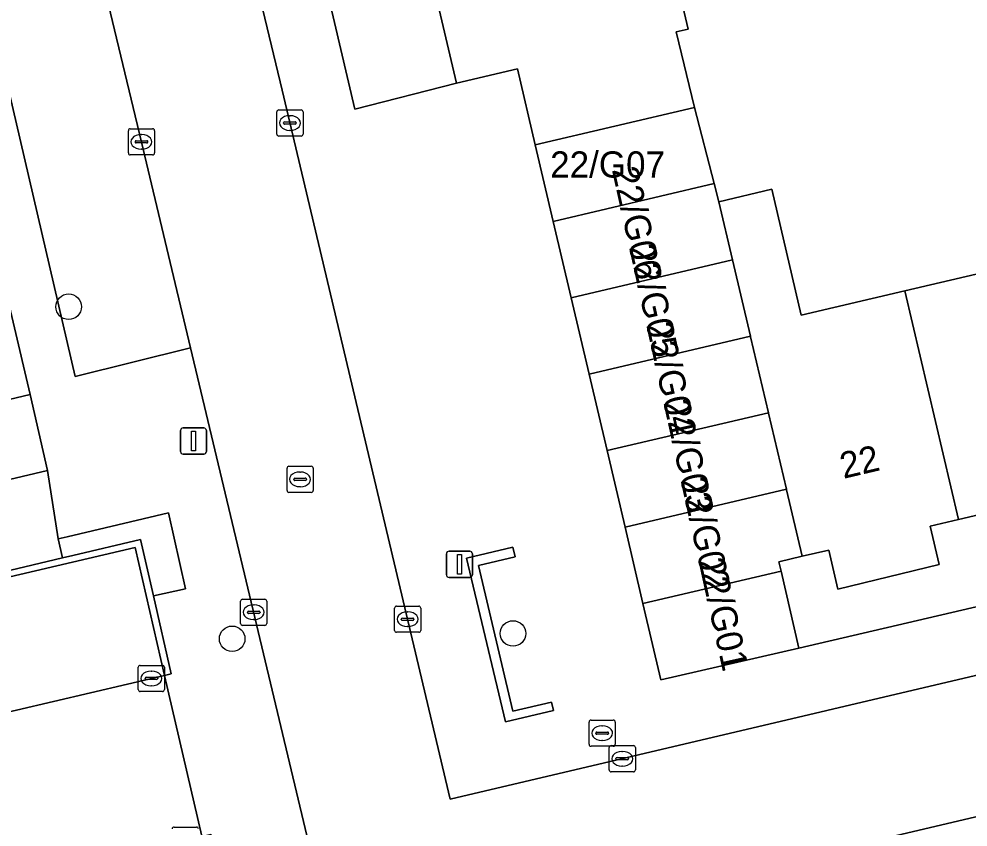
# Model space of a CAD drawing. Extents: x 158031 to 159244, y 380104 to 381214.
# Drawn here: x 158882.05 to 158918.3, y 380647.49 to 380678.38 of the extents above; entities that cross this region are included whole.
import ezdxf

# ---------------------------------------------------------------- set-up
doc = ezdxf.new("R2010")
doc.units = 0
for name, color, linetype in [('IMGEO_Boom', 7, 'Continuous'), ('IMGEO_Brandkraan', 7, 'Continuous'), ('IMGEO_Erf', 7, 'Continuous'), ('IMGEO_Groenvoorziening', 7, 'Continuous'), ('IMGEO_Kolk', 7, 'Continuous'), ('IMGEO_Lichtmast', 7, 'Continuous'), ('IMGEO_Muur', 7, 'Continuous'), ('IMGEO_Pand', 7, 'Continuous'), ('IMGEO_Pand_nummerreeks', 7, 'Continuous'), ('IMGEO_Parkeervlak_open', 7, 'Continuous'), ('IMGEO_Rijbaan_lokaal_open', 7, 'Continuous'), ('IMGEO_Rioolput', 7, 'Continuous'), ('IMGEO_Voetpad_open', 7, 'Continuous')]:
    doc.layers.add(name, color=color, linetype=linetype)

msp = doc.modelspace()

# ---------------------------------------------------------------- linework, layer by layer
at = {"layer": 'IMGEO_Boom'}
for centre in [(158883.945, 380667.383), (158890.192, 380654.69), (158900.92, 380654.894)]:
    msp.add_circle(centre, 0.489, dxfattribs=at)
at = {"layer": 'IMGEO_Brandkraan'}
for p, q in [((158903.9, 380651.582), (158904.752, 380651.582)), ((158903.825, 380650.656), (158903.825, 380651.508)), ((158904.313, 380651.362), (158904.338, 380651.362)), ((158904.826, 380651.508), (158904.826, 380650.656)), ((158904.084, 380651.076), (158904.084, 380651.088)), ((158904.522, 380651.039), (158904.124, 380651.039)), ((158904.127, 380651.125), (158904.525, 380651.125)), ((158904.336, 380650.802), (158904.311, 380650.802)), ((158904.568, 380651.088), (158904.568, 380651.076)), ((158904.752, 380650.582), (158903.9, 380650.582))]:
    msp.add_line(p, q, dxfattribs=at)
for points in [[(158903.9, 380651.582), (158904.752, 380651.582)], [(158903.825, 380650.656), (158903.825, 380651.508)], [(158904.826, 380651.508), (158904.826, 380650.656)], [(158904.752, 380650.582), (158903.9, 380650.582)]]:
    msp.add_lwpolyline(points, dxfattribs=at)
for centre, radius, start, end in [((158903.902, 380651.506), 0.0765, 91.552, 178.448), ((158903.902, 380651.506), 0.0765, 91.552, 178.448), ((158904.75, 380651.506), 0.0765, 1.552, 88.448), ((158904.75, 380651.506), 0.0765, 1.552, 88.448), ((158904.124, 380651.085), 0.0403, 85.8775, 175.7526), ((158904.121, 380651.075), 0.0366, 178.938, 274.7102), ((158904.525, 380651.082), 0.043, 264.8664, 352.4533), ((158904.529, 380651.087), 0.0386, 1.7309, 96.639), ((158903.902, 380650.658), 0.0765, 181.552, 268.448), ((158903.902, 380650.658), 0.0765, 181.552, 268.448), ((158904.75, 380650.658), 0.0765, 271.552, 358.448), ((158904.75, 380650.658), 0.0765, 271.552, 358.448)]:
    msp.add_arc(centre, radius, start, end, dxfattribs=at)
for centre, major_axis, ratio, start_param, end_param in [((158904.312, 380651.082), (-0.387, 0.002), 0.722429, 4.712389, 7.853982), ((158904.337, 380651.082), (-0.39, 0.002), 0.717154, 1.570796, 4.712389)]:
    msp.add_ellipse(centre, major_axis=major_axis, ratio=ratio, start_param=start_param, end_param=end_param, dxfattribs=at)
at = {"layer": 'IMGEO_Erf'}
for points in [[(158885.832, 380713.512), (158894.884, 380674.937), (158898.765, 380675.932), (158897.849, 380679.838)], [(158906.601, 380682.289), (158907.608, 380677.996), (158907.152, 380677.889), (158907.856, 380674.994), (158908.607, 380672.09), (158908.786, 380671.399), (158910.803, 380671.873), (158911.932, 380667.062), (158915.886, 380667.99), (158919.978, 380668.95), (158918.842, 380673.79), (158920.621, 380674.207), (158922.422, 380674.63), (158923.551, 380669.822), (158927.619, 380670.777), (158931.579, 380671.706), (158930.443, 380676.545), (158932.355, 380676.994), (158934.17, 380677.42), (158935.296, 380672.624), (158939.511, 380673.614), (158936.84, 380684.581)]]:
    msp.add_lwpolyline(points, dxfattribs=at)
for points in [[(158942.427, 380661.461), (158941.581, 380664.792), (158935.548, 380663.376), (158929.677, 380661.999), (158923.807, 380660.622), (158917.937, 380659.244), (158916.853, 380658.99), (158917.196, 380657.53), (158913.33, 380656.582), (158912.978, 380658.081), (158911.965, 380657.843), (158911.079, 380657.635), (158911.16, 380657.281), (158911.835, 380654.327)], [(158883.144, 380661.126), (158882.482, 380664.03), (158876.418, 380662.592), (158870.568, 380661.204), (158864.717, 380659.817), (158858.868, 380658.429), (158853.019, 380657.042), (158847.168, 380655.654), (158841.319, 380654.267), (158835.324, 380652.845), (158835.155, 380653.562), (158832.721, 380652.984), (158833.578, 380649.37)]]:
    msp.add_lwpolyline(points, close=True, dxfattribs=at)
at = {"layer": 'IMGEO_Groenvoorziening'}
msp.add_lwpolyline([(158884.107, 380657.874), (158886.697, 380658.49), (158887.185, 380656.326), (158888.415, 380656.604), (158887.758, 380659.51), (158883.894, 380658.592), (158883.545, 380658.509), (158883.71, 380657.78)], close=True, dxfattribs=at)
at = {"layer": 'IMGEO_Kolk'}
for p, q in [((158891.898, 380673.98), (158891.898, 380674.832)), ((158891.973, 380674.906), (158892.825, 380674.906)), ((158892.899, 380674.832), (158892.899, 380673.98)), ((158892.157, 380674.4), (158892.157, 380674.412)), ((158892.2, 380674.449), (158892.598, 380674.449)), ((158892.386, 380674.686), (158892.411, 380674.686)), ((158892.641, 380674.412), (158892.641, 380674.4)), ((158886.227, 380673.261), (158886.227, 380674.113)), ((158886.302, 380674.187), (158887.154, 380674.187)), ((158887.228, 380674.113), (158887.228, 380673.261)), ((158892.595, 380674.363), (158892.197, 380674.363)), ((158892.409, 380674.126), (158892.384, 380674.126)), ((158886.486, 380673.681), (158886.486, 380673.693)), ((158886.924, 380673.644), (158886.526, 380673.644)), ((158886.529, 380673.73), (158886.927, 380673.73)), ((158886.715, 380673.967), (158886.74, 380673.967)), ((158886.97, 380673.693), (158886.97, 380673.681)), ((158892.825, 380673.906), (158891.973, 380673.906)), ((158886.738, 380673.407), (158886.713, 380673.407)), ((158887.154, 380673.187), (158886.302, 380673.187)), ((158890.514, 380655.278), (158890.514, 380656.13)), ((158890.589, 380656.204), (158891.441, 380656.204)), ((158891.002, 380655.984), (158891.027, 380655.984)), ((158891.515, 380656.13), (158891.515, 380655.278)), ((158896.468, 380655.938), (158897.32, 380655.938)), ((158890.773, 380655.698), (158890.773, 380655.71)), ((158891.211, 380655.661), (158890.813, 380655.661)), ((158890.816, 380655.747), (158891.214, 380655.747)), ((158891.257, 380655.71), (158891.257, 380655.698)), ((158896.393, 380655.012), (158896.393, 380655.864)), ((158896.881, 380655.718), (158896.906, 380655.718)), ((158897.394, 380655.864), (158897.394, 380655.012)), ((158891.441, 380655.204), (158890.589, 380655.204)), ((158891.025, 380655.424), (158891, 380655.424)), ((158896.652, 380655.432), (158896.652, 380655.444)), ((158897.09, 380655.395), (158896.692, 380655.395)), ((158896.695, 380655.481), (158897.093, 380655.481)), ((158896.904, 380655.158), (158896.879, 380655.158)), ((158897.136, 380655.444), (158897.136, 380655.432)), ((158897.32, 380654.938), (158896.468, 380654.938)), ((158886.606, 380652.749), (158886.606, 380653.601)), ((158886.681, 380653.675), (158887.533, 380653.675)), ((158887.094, 380653.455), (158887.119, 380653.455)), ((158887.607, 380653.601), (158887.607, 380652.749)), ((158886.865, 380653.169), (158886.865, 380653.181)), ((158887.303, 380653.132), (158886.905, 380653.132)), ((158886.908, 380653.218), (158887.306, 380653.218)), ((158887.349, 380653.181), (158887.349, 380653.169)), ((158887.533, 380652.675), (158886.681, 380652.675)), ((158887.117, 380652.895), (158887.092, 380652.895)), ((158904.592, 380649.679), (158904.592, 380650.531)), ((158904.667, 380650.605), (158905.519, 380650.605)), ((158905.593, 380650.531), (158905.593, 380649.679)), ((158904.851, 380650.099), (158904.851, 380650.111)), ((158904.894, 380650.148), (158905.292, 380650.148)), ((158905.08, 380650.385), (158905.105, 380650.385)), ((158905.335, 380650.111), (158905.335, 380650.099)), ((158905.289, 380650.062), (158904.891, 380650.062)), ((158905.103, 380649.825), (158905.078, 380649.825)), ((158905.519, 380649.605), (158904.667, 380649.605)), ((158887.974, 380647.494), (158888.826, 380647.494))]:
    msp.add_line(p, q, dxfattribs=at)
for points in [[(158891.898, 380673.98), (158891.898, 380674.832)], [(158891.973, 380674.906), (158892.825, 380674.906)], [(158892.899, 380674.832), (158892.899, 380673.98)], [(158886.227, 380673.261), (158886.227, 380674.113)], [(158886.302, 380674.187), (158887.154, 380674.187)], [(158887.228, 380674.113), (158887.228, 380673.261)], [(158892.825, 380673.906), (158891.973, 380673.906)], [(158887.154, 380673.187), (158886.302, 380673.187)], [(158890.514, 380655.278), (158890.514, 380656.13)], [(158890.589, 380656.204), (158891.441, 380656.204)], [(158891.515, 380656.13), (158891.515, 380655.278)], [(158896.468, 380655.938), (158897.32, 380655.938)], [(158896.393, 380655.012), (158896.393, 380655.864)], [(158897.394, 380655.864), (158897.394, 380655.012)], [(158891.441, 380655.204), (158890.589, 380655.204)], [(158897.32, 380654.938), (158896.468, 380654.938)], [(158886.606, 380652.749), (158886.606, 380653.601)], [(158886.681, 380653.675), (158887.533, 380653.675)], [(158887.607, 380653.601), (158887.607, 380652.749)], [(158887.533, 380652.675), (158886.681, 380652.675)], [(158904.592, 380649.679), (158904.592, 380650.531)], [(158904.667, 380650.605), (158905.519, 380650.605)], [(158905.593, 380650.531), (158905.593, 380649.679)], [(158905.519, 380649.605), (158904.667, 380649.605)], [(158887.974, 380647.494), (158888.826, 380647.494)]]:
    msp.add_lwpolyline(points, dxfattribs=at)
for centre, radius, start, end in [((158891.975, 380674.83), 0.0765, 91.552, 178.448), ((158891.975, 380674.83), 0.0765, 91.552, 178.448), ((158892.823, 380674.83), 0.0765, 1.552, 88.448), ((158892.823, 380674.83), 0.0765, 1.552, 88.448), ((158892.197, 380674.409), 0.0403, 85.8775, 175.7526), ((158892.194, 380674.399), 0.0366, 178.938, 274.7102), ((158892.598, 380674.406), 0.043, 264.8664, 352.4533), ((158892.602, 380674.411), 0.0386, 1.7309, 96.639), ((158886.304, 380674.111), 0.0765, 91.552, 178.448), ((158886.304, 380674.111), 0.0765, 91.552, 178.448), ((158887.152, 380674.111), 0.0765, 1.552, 88.448), ((158887.152, 380674.111), 0.0765, 1.552, 88.448), ((158886.526, 380673.69), 0.0403, 85.8775, 175.7526), ((158886.523, 380673.68), 0.0366, 178.938, 274.7102), ((158886.927, 380673.687), 0.043, 264.8664, 352.4533), ((158886.931, 380673.692), 0.0386, 1.7309, 96.639), ((158891.975, 380673.982), 0.0765, 181.552, 268.448), ((158891.975, 380673.982), 0.0765, 181.552, 268.448), ((158892.823, 380673.982), 0.0765, 271.552, 358.448), ((158892.823, 380673.982), 0.0765, 271.552, 358.448), ((158886.304, 380673.263), 0.0765, 181.552, 268.448), ((158886.304, 380673.263), 0.0765, 181.552, 268.448), ((158887.152, 380673.263), 0.0765, 271.552, 358.448), ((158887.152, 380673.263), 0.0765, 271.552, 358.448), ((158890.591, 380656.128), 0.0765, 91.552, 178.448), ((158890.591, 380656.128), 0.0765, 91.552, 178.448), ((158891.439, 380656.128), 0.0765, 1.552, 88.448), ((158891.439, 380656.128), 0.0765, 1.552, 88.448), ((158896.47, 380655.862), 0.0765, 91.552, 178.448), ((158896.47, 380655.862), 0.0765, 91.552, 178.448), ((158897.318, 380655.862), 0.0765, 1.552, 88.448), ((158897.318, 380655.862), 0.0765, 1.552, 88.448), ((158890.813, 380655.707), 0.0403, 85.8775, 175.7526), ((158890.81, 380655.697), 0.0366, 178.938, 274.7102), ((158891.214, 380655.704), 0.043, 264.8664, 352.4533), ((158891.218, 380655.709), 0.0386, 1.7309, 96.639), ((158890.591, 380655.28), 0.0765, 181.552, 268.448), ((158890.591, 380655.28), 0.0765, 181.552, 268.448), ((158891.439, 380655.28), 0.0765, 271.552, 358.448), ((158891.439, 380655.28), 0.0765, 271.552, 358.448), ((158896.692, 380655.441), 0.0403, 85.8775, 175.7526), ((158896.689, 380655.431), 0.0366, 178.938, 274.7102), ((158897.093, 380655.438), 0.043, 264.8664, 352.4533), ((158897.097, 380655.443), 0.0386, 1.7309, 96.639), ((158896.47, 380655.014), 0.0765, 181.552, 268.448), ((158896.47, 380655.014), 0.0765, 181.552, 268.448), ((158897.318, 380655.014), 0.0765, 271.552, 358.448), ((158897.318, 380655.014), 0.0765, 271.552, 358.448), ((158886.683, 380653.599), 0.0765, 91.552, 178.448), ((158886.683, 380653.599), 0.0765, 91.552, 178.448), ((158887.531, 380653.599), 0.0765, 1.552, 88.448), ((158887.531, 380653.599), 0.0765, 1.552, 88.448), ((158886.905, 380653.178), 0.0403, 85.8775, 175.7526), ((158886.902, 380653.168), 0.0366, 178.938, 274.7102), ((158887.306, 380653.175), 0.043, 264.8664, 352.4533), ((158887.31, 380653.18), 0.0386, 1.7309, 96.639), ((158886.683, 380652.751), 0.0765, 181.552, 268.448), ((158886.683, 380652.751), 0.0765, 181.552, 268.448), ((158887.531, 380652.751), 0.0765, 271.552, 358.448), ((158887.531, 380652.751), 0.0765, 271.552, 358.448), ((158904.669, 380650.529), 0.0765, 91.552, 178.448), ((158904.669, 380650.529), 0.0765, 91.552, 178.448), ((158905.517, 380650.529), 0.0765, 1.552, 88.448), ((158905.517, 380650.529), 0.0765, 1.552, 88.448), ((158904.891, 380650.108), 0.0403, 85.8775, 175.7526), ((158904.888, 380650.098), 0.0366, 178.938, 274.7102), ((158905.292, 380650.105), 0.043, 264.8664, 352.4533), ((158905.296, 380650.11), 0.0386, 1.7309, 96.639), ((158904.669, 380649.681), 0.0765, 181.552, 268.448), ((158904.669, 380649.681), 0.0765, 181.552, 268.448), ((158905.517, 380649.681), 0.0765, 271.552, 358.448), ((158905.517, 380649.681), 0.0765, 271.552, 358.448), ((158887.976, 380647.418), 0.0765, 91.552, 178.448), ((158887.976, 380647.418), 0.0765, 91.552, 178.448), ((158888.824, 380647.418), 0.0765, 1.552, 88.448), ((158888.824, 380647.418), 0.0765, 1.552, 88.448)]:
    msp.add_arc(centre, radius, start, end, dxfattribs=at)
for centre, major_axis, ratio, start_param, end_param in [((158892.385, 380674.406), (-0.387, 0.002), 0.722429, 4.712389, 7.853982), ((158892.41, 380674.406), (-0.39, 0.002), 0.717154, 1.570796, 4.712389), ((158886.714, 380673.687), (-0.387, 0.002), 0.722429, 4.712389, 7.853982), ((158886.739, 380673.687), (-0.39, 0.002), 0.717154, 1.570796, 4.712389), ((158891.001, 380655.704), (-0.387, 0.002), 0.722429, 4.712389, 7.853982), ((158891.026, 380655.704), (-0.39, 0.002), 0.717154, 1.570796, 4.712389), ((158896.88, 380655.438), (-0.387, 0.002), 0.722429, 4.712389, 7.853982), ((158896.905, 380655.438), (-0.39, 0.002), 0.717154, 1.570796, 4.712389), ((158887.093, 380653.175), (-0.387, 0.002), 0.722429, 4.712389, 7.853982), ((158887.118, 380653.175), (-0.39, 0.002), 0.717154, 1.570796, 4.712389), ((158905.079, 380650.105), (-0.387, 0.002), 0.722429, 4.712389, 7.853982), ((158905.104, 380650.105), (-0.39, 0.002), 0.717154, 1.570796, 4.712389)]:
    msp.add_ellipse(centre, major_axis=major_axis, ratio=ratio, start_param=start_param, end_param=end_param, dxfattribs=at)
at = {"layer": 'IMGEO_Lichtmast'}
for p, q in [((158888.218, 380661.848), (158888.218, 380662.648)), ((158888.218, 380662.648), (158888.218, 380661.848)), ((158888.318, 380662.748), (158889.108, 380662.748)), ((158889.108, 380662.748), (158888.318, 380662.748)), ((158889.208, 380662.648), (158889.208, 380661.848)), ((158889.208, 380661.848), (158889.208, 380662.648)), ((158889.108, 380661.748), (158888.318, 380661.748)), ((158888.318, 380661.748), (158889.108, 380661.748)), ((158898.377, 380657.138), (158898.377, 380657.938)), ((158898.377, 380657.938), (158898.377, 380657.138)), ((158898.477, 380658.038), (158899.267, 380658.038)), ((158899.267, 380658.038), (158898.477, 380658.038)), ((158899.367, 380657.938), (158899.367, 380657.138)), ((158899.367, 380657.138), (158899.367, 380657.938)), ((158899.267, 380657.038), (158898.477, 380657.038)), ((158898.477, 380657.038), (158899.267, 380657.038))]:
    msp.add_line(p, q, dxfattribs=at)
for points in [[(158888.638, 380662.623), (158888.788, 380662.623), (158888.788, 380661.873), (158888.638, 380661.873), (158888.638, 380662.623)], [(158898.797, 380657.913), (158898.947, 380657.913), (158898.947, 380657.163), (158898.797, 380657.163), (158898.797, 380657.913)]]:
    msp.add_lwpolyline(points, dxfattribs=at)
for centre, start, end in [((158888.318, 380662.648), 90, 180), ((158888.318, 380662.648), 90, 180), ((158889.108, 380662.648), 0, 90), ((158889.108, 380662.648), 360, 90), ((158888.318, 380661.848), 180, 270), ((158888.318, 380661.848), 180, 270), ((158889.108, 380661.848), 270, 0), ((158889.108, 380661.848), 270, 0), ((158898.477, 380657.938), 90, 180), ((158898.477, 380657.938), 90, 180), ((158899.267, 380657.938), 0, 90), ((158899.267, 380657.938), 360, 90), ((158898.477, 380657.138), 180, 270), ((158898.477, 380657.138), 180, 270), ((158899.267, 380657.138), 270, 0), ((158899.267, 380657.138), 270, 0)]:
    msp.add_arc(centre, 0.1, start, end, dxfattribs=at)
at = {"layer": 'IMGEO_Muur'}
for points in [[(158887.185, 380656.326), (158886.697, 380658.49), (158884.107, 380657.874), (158883.71, 380657.78), (158873.996, 380655.471), (158871.845, 380654.96), (158872.917, 380650.809), (158873.154, 380649.889), (158873.465, 380649.977), (158872.273, 380654.85), (158886.483, 380658.174), (158887.612, 380653.292), (158887.857, 380653.351)], [(158900.629, 380651.518), (158902.463, 380651.953), (158902.388, 380652.272), (158900.918, 380651.924), (158899.599, 380657.491), (158901.006, 380657.824), (158900.919, 380658.189), (158899.148, 380657.769)]]:
    msp.add_lwpolyline(points, close=True, dxfattribs=at)
at = {"layer": 'IMGEO_Pand'}
for points in [[(158895.91, 380681.71), (158896.428, 380679.504), (158897.849, 380679.838), (158898.765, 380675.932), (158901.089, 380676.478), (158901.772, 380673.567), (158907.856, 380674.994), (158907.152, 380677.889), (158907.608, 380677.996), (158906.601, 380682.289), (158907.945, 380682.605), (158907.517, 380684.429)], [(158876.418, 380662.592), (158882.482, 380664.03), (158880.411, 380672.758), (158876.127, 380671.742), (158875.794, 380673.144), (158875.337, 380675.072), (158873.558, 380674.65), (158874.015, 380672.722)], [(158902.457, 380670.646), (158908.607, 380672.09), (158907.856, 380674.994), (158901.772, 380673.567)], [(158923.807, 380660.622), (158920.621, 380674.207), (158918.842, 380673.79), (158919.978, 380668.95), (158915.886, 380667.99), (158917.937, 380659.244)], [(158902.457, 380670.646), (158903.143, 380667.726), (158909.308, 380669.172), (158908.786, 380671.399), (158908.607, 380672.09)], [(158915.886, 380667.99), (158911.932, 380667.062), (158910.803, 380671.873), (158908.786, 380671.399), (158909.308, 380669.172), (158909.993, 380666.252), (158909.996, 380666.239), (158910.678, 380663.331), (158910.682, 380663.314), (158911.363, 380660.41), (158911.37, 380660.38), (158911.965, 380657.843), (158912.978, 380658.081), (158913.33, 380656.582), (158917.196, 380657.53), (158916.853, 380658.99), (158917.937, 380659.244)], [(158903.828, 380664.805), (158909.993, 380666.252), (158909.308, 380669.172), (158903.143, 380667.726)], [(158903.828, 380664.805), (158904.514, 380661.884), (158910.678, 380663.331), (158909.996, 380666.239), (158909.993, 380666.252)], [(158911.363, 380660.41), (158910.682, 380663.314), (158910.678, 380663.331), (158904.514, 380661.884), (158905.199, 380658.963)], [(158905.199, 380658.963), (158905.885, 380656.043), (158911.16, 380657.281), (158911.079, 380657.635), (158911.965, 380657.843), (158911.37, 380660.38), (158911.363, 380660.41)], [(158911.16, 380657.281), (158905.885, 380656.043), (158906.57, 380653.122), (158911.835, 380654.327)]]:
    msp.add_lwpolyline(points, close=True, dxfattribs=at)
at = {"layer": 'IMGEO_Parkeervlak_open'}
for points in [[(158963.254, 380708.017), (158971.473, 380672.49), (158972.302, 380669.354), (158959.641, 380666.443), (158948.437, 380663.868), (158945.149, 380663.112), (158942.427, 380661.461), (158911.835, 380654.327), (158906.57, 380653.122), (158905.885, 380656.043), (158905.199, 380658.963), (158904.514, 380661.884), (158903.828, 380664.805), (158903.143, 380667.726), (158902.457, 380670.646), (158901.772, 380673.567), (158901.089, 380676.478), (158898.765, 380675.932), (158894.884, 380674.937), (158885.832, 380713.512)], [(158880.112, 380636.28), (158894.824, 380639.734), (158894.247, 380642.152), (158888.607, 380665.81), (158884.194, 380664.716), (158874.265, 380707.475)], [(158886.425, 380699.287), (158892.098, 380675.667), (158898.523, 380648.555), (158934.704, 380657.083), (158975.044, 380666.574), (158968.647, 380694.592)], [(158880.411, 380672.758), (158882.482, 380664.03), (158883.144, 380661.126), (158883.545, 380658.509), (158883.894, 380658.592), (158887.758, 380659.51), (158888.415, 380656.604), (158887.185, 380656.326), (158887.857, 380653.351), (158887.612, 380653.292), (158889.03, 380647.14), (158889.381, 380647.217), (158890.651, 380642.016), (158890.335, 380641.911), (158890.189, 380642.571), (158880.879, 380640.215)]]:
    msp.add_lwpolyline(points, dxfattribs=at)
for points in [[(158888.607, 380665.81), (158886.732, 380673.674), (158880.766, 380698.446), (158878.455, 380708.443), (158874.265, 380707.475), (158884.194, 380664.716)], [(158873.465, 380649.977), (158887.612, 380653.292), (158886.483, 380658.174), (158872.273, 380654.85)], [(158900.629, 380651.518), (158899.148, 380657.769), (158900.919, 380658.189), (158901.006, 380657.824), (158899.599, 380657.491), (158900.918, 380651.924), (158902.388, 380652.272), (158902.463, 380651.953)], [(158922.447, 380648.795), (158894.247, 380642.152), (158894.824, 380639.734), (158920.121, 380645.672), (158920.718, 380642.765), (158921.163, 380640.87), (158922.333, 380641.141), (158933.816, 380643.801), (158942.584, 380645.871), (158946.548, 380646.817), (158945.985, 380649.297), (158923.509, 380644.204)]]:
    msp.add_lwpolyline(points, close=True, dxfattribs=at)
at = {"layer": 'IMGEO_Rijbaan_lokaal_open'}
msp.add_lwpolyline([(158880.766, 380698.446), (158886.732, 380673.674), (158888.607, 380665.81), (158894.247, 380642.152), (158922.447, 380648.795), (158926.991, 380649.865), (158944.88, 380654.114), (158966.791, 380659.319), (158982.582, 380663.05), (158973.547, 380701.011), (158971.598, 380709.192), (158966.026, 380732.579), (158960.168, 380731.15), (158961.403, 380725.779), (158964.624, 380711.769), (158966.776, 380702.764), (158968.647, 380694.592), (158975.044, 380666.574), (158934.704, 380657.083), (158898.523, 380648.555), (158892.098, 380675.667), (158886.425, 380699.287), (158883.169, 380712.856), (158877.722, 380711.615)], dxfattribs=at)
msp.add_lwpolyline([(158873.154, 380649.889), (158874.644, 380643.86), (158874.958, 380643.934), (158889.03, 380647.14), (158887.612, 380653.292), (158873.465, 380649.977)], close=True, dxfattribs=at)
at = {"layer": 'IMGEO_Rioolput'}
for p, q in [((158892.287, 380660.359), (158892.287, 380661.211)), ((158892.362, 380661.285), (158893.214, 380661.285)), ((158892.775, 380661.065), (158892.8, 380661.065)), ((158893.288, 380661.211), (158893.288, 380660.359)), ((158892.546, 380660.779), (158892.546, 380660.791)), ((158892.984, 380660.742), (158892.586, 380660.742)), ((158892.589, 380660.828), (158892.987, 380660.828)), ((158893.03, 380660.791), (158893.03, 380660.779)), ((158893.214, 380660.285), (158892.362, 380660.285)), ((158892.798, 380660.505), (158892.773, 380660.505))]:
    msp.add_line(p, q, dxfattribs=at)
for points in [[(158892.287, 380660.359), (158892.287, 380661.211)], [(158892.362, 380661.285), (158893.214, 380661.285)], [(158893.288, 380661.211), (158893.288, 380660.359)], [(158893.214, 380660.285), (158892.362, 380660.285)]]:
    msp.add_lwpolyline(points, dxfattribs=at)
for centre, radius, start, end in [((158892.364, 380661.209), 0.0765, 91.552, 178.448), ((158892.364, 380661.209), 0.0765, 91.552, 178.448), ((158893.212, 380661.209), 0.0765, 1.552, 88.448), ((158893.212, 380661.209), 0.0765, 1.552, 88.448), ((158892.586, 380660.788), 0.0403, 85.8775, 175.7526), ((158892.583, 380660.778), 0.0366, 178.938, 274.7102), ((158892.987, 380660.785), 0.043, 264.8664, 352.4533), ((158892.991, 380660.79), 0.0386, 1.7309, 96.639), ((158892.364, 380660.361), 0.0765, 181.552, 268.448), ((158892.364, 380660.361), 0.0765, 181.552, 268.448), ((158893.212, 380660.361), 0.0765, 271.552, 358.448), ((158893.212, 380660.361), 0.0765, 271.552, 358.448)]:
    msp.add_arc(centre, radius, start, end, dxfattribs=at)
for centre, major_axis, ratio, start_param, end_param in [((158892.774, 380660.785), (-0.387, 0.002), 0.722429, 4.712389, 7.853982), ((158892.799, 380660.785), (-0.39, 0.002), 0.717154, 1.570796, 4.712389)]:
    msp.add_ellipse(centre, major_axis=major_axis, ratio=ratio, start_param=start_param, end_param=end_param, dxfattribs=at)
at = {"layer": 'IMGEO_Voetpad_open'}
msp.add_lwpolyline([(158868.851, 380654.224), (158870.359, 380654.595), (158870.158, 380655.374), (158873.797, 380656.239), (158873.996, 380655.471), (158883.71, 380657.78), (158883.545, 380658.509), (158883.144, 380661.126), (158833.578, 380649.37), (158832.269, 380649.059), (158832.033, 380649.007), (158832.094, 380648.743), (158833.013, 380644.801), (158833.443, 380642.994), (158813.203, 380638.157), (158815.783, 380635.124), (158815.946, 380635.193), (158816.114, 380635.246), (158823.639, 380637.155), (158838.947, 380640.743), (158846.953, 380642.661), (158848.057, 380642.926), (158846.717, 380648.817)], close=True, dxfattribs=at)

# ---------------------------------------------------------------- texts
at = {"layer": 'IMGEO_Pand_nummerreeks'}
msp.add_text('22/G07', height=1, dxfattribs=at).set_placement((158902.34, 380672.322))
for s, rotation, p in [('22/G06', 282.4649, (158904.694, 380672.628)), ('22/G05', 282.4649, (158905.35, 380669.659)), ('22/G04', 282.4649, (158906.006, 380666.69)), ('22/G03', 282.4649, (158906.662, 380663.722)), ('22', 13.2048, (158913.543, 380660.802)), ('22/G02', 282.4649, (158907.317, 380660.759)), ('22/G01', 282.4649, (158907.999, 380657.677))]:
    msp.add_text(s, height=1, rotation=rotation, dxfattribs=at).set_placement(p)

doc.saveas('drawing.dxf')
